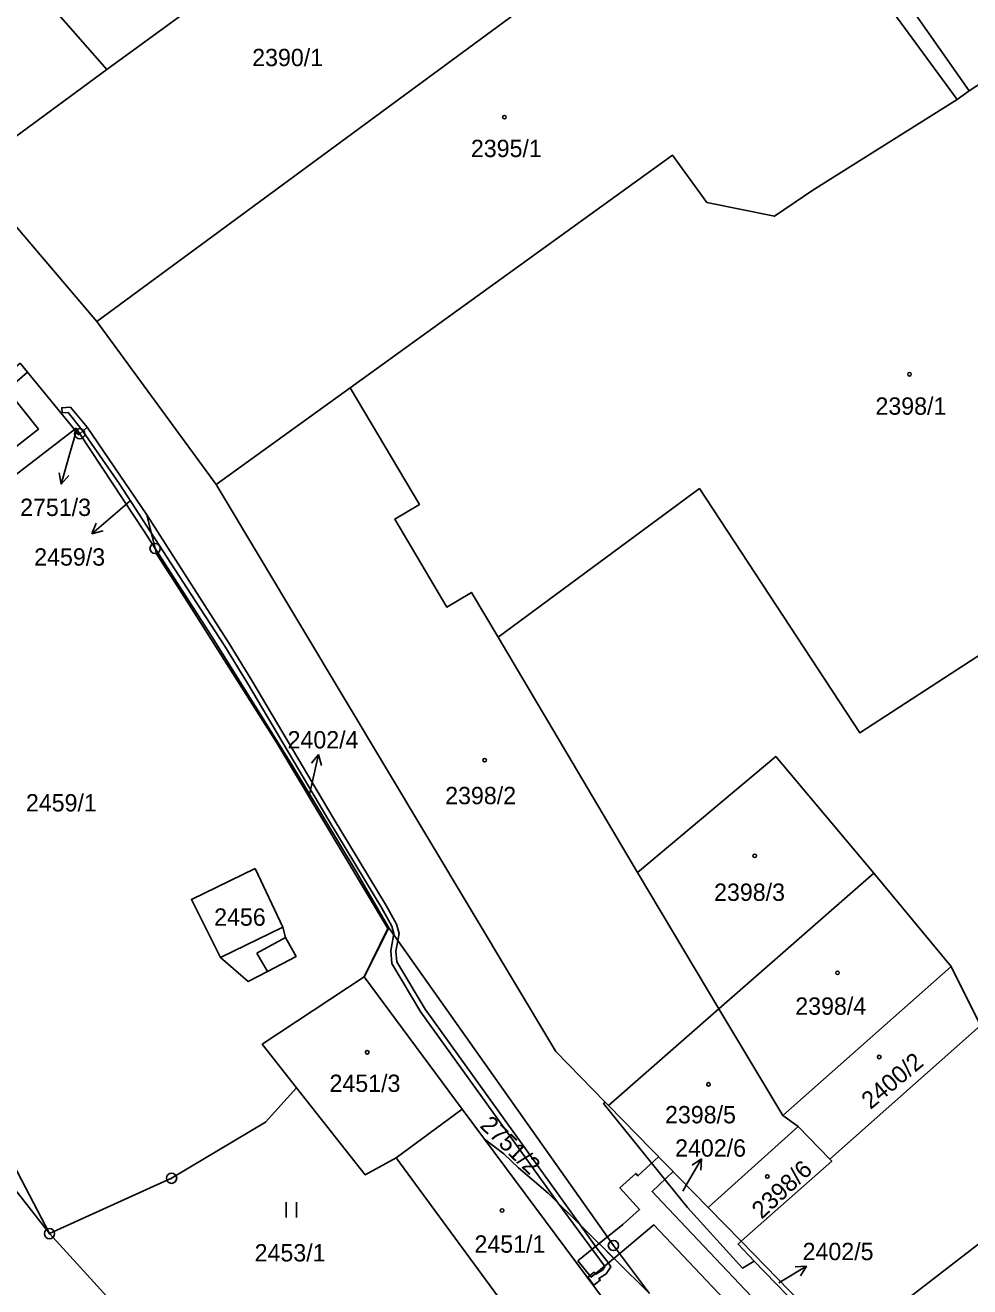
# Model space of a CAD drawing. Extents: x -644096 to -634268, y -1141430 to -1133463.
# Drawn here: x -639032 to -638939.4, y -1138865.3 to -1138741.5 of the extents above; entities that cross this region are included whole.
import ezdxf

# ---------------------------------------------------------------- set-up
doc = ezdxf.new("R2010")
doc.units = 0
for name, color, linetype in [('_CIVIL_CONSTRUCTION', 7, 'Continuous'), ('B_Hranice _3D', 7, 'Continuous'), ('M_Svah_Nasyp', 7, 'Continuous'), ('M_Svah_Zarez', 7, 'Continuous'), ('svrsek_osa_sjezdy', 7, 'Continuous'), ('svrsek_osa_terminal_VRT', 7, 'Continuous'), ('svrsek_osa_VRT', 7, 'Continuous'), ('svrsek_popisy_VRT', 7, 'Continuous'), ('terminal_VRT', 7, 'Continuous')]:
    doc.layers.add(name, color=color, linetype=linetype)

msp = doc.modelspace()

# ---------------------------------------------------------------- linework, layer by layer
at = {"layer": '_CIVIL_CONSTRUCTION'}
for centre, radius in [((-639026.62, -1138781.59), 0.5), ((-639026.62, -1138781.59), 0.0303), ((-639019.23, -1138792.85), 0.5), ((-639019.23, -1138792.85), 0.0303), ((-639017.61, -1138854.62), 0.5), ((-639017.61, -1138854.62), 0.0303), ((-639029.58, -1138860.05), 0.5), ((-639029.58, -1138860.05), 0.0303), ((-638974.3, -1138861.21), 0.5), ((-638974.3, -1138861.21), 0.0303)]:
    msp.add_circle(centre, radius, dxfattribs=at)
at = {"layer": 'B_Hranice _3D'}
for points in [[(-639026.32, -1138781.33), (-639025.9, -1138780.95), (-639027.53, -1138778.99), (-639028.38, -1138779.05), (-639028.34, -1138779.55), (-639027.75, -1138779.51), (-639026.59, -1138780.94)], [(-639026.32, -1138781.33), (-639022.75, -1138786.46), (-639019.6, -1138791.32), (-639019.71, -1138790.86), (-639020.03, -1138789.56), (-639025.9, -1138780.95)], [(-638986.7, -1138847.31), (-638979.71, -1138857.06), (-638977.57, -1138859.18), (-638985.5, -1138848.13), (-638992.74, -1138838.04), (-638995.54, -1138833.38), (-638995.62, -1138832.34), (-638995.31, -1138830.6), (-638995.55, -1138829.71), (-638996.56, -1138827.85), (-639001.78, -1138819.26), (-639009.74, -1138805.79), (-639011.98, -1138802.18), (-639015.92, -1138796), (-639020.03, -1138789.56), (-639019.6, -1138791.32), (-639015.69, -1138797.36), (-639012.4, -1138802.44), (-639010.16, -1138806.05), (-639002.2, -1138819.52), (-638997, -1138828.11), (-638996.01, -1138829.89), (-638995.83, -1138830.62), (-638996.12, -1138832.32), (-638996.02, -1138833.54), (-638993.16, -1138838.32)], [(-638977.57, -1138859.18), (-638979.71, -1138857.06), (-638975.22, -1138863.16), (-638975.14, -1138863.29), (-638975.37, -1138863.64), (-638976.02, -1138864.04), (-638976.19, -1138863.82), (-638976.82, -1138864.31), (-638976.22, -1138865.1), (-638975.58, -1138864.62), (-638975.72, -1138864.44), (-638975.01, -1138864), (-638974.56, -1138863.31), (-638974.8, -1138862.88), (-638975.85, -1138861.57)], [(-638977.79, -1138862.71), (-638976.49, -1138864.31), (-638974.24, -1138862.48), (-638975.71, -1138861.02)]]:
    msp.add_lwpolyline(points, close=True, dxfattribs=at)
msp.add_lwpolyline([(-638960.78, -1138866.18), (-638969.5, -1138857), (-638970.5, -1138855.9), (-638968.44, -1138853.97), (-638969.87, -1138852.5), (-638971.89, -1138854.39), (-638972.1, -1138854.15), (-638973.66, -1138855.57), (-638971.74, -1138857.68), (-638973.38, -1138859.14), (-638975.71, -1138861.02), (-638974.24, -1138862.48), (-638970.34, -1138859.19), (-638962.32, -1138867.64)], dxfattribs=at)
at = {"layer": 'M_Svah_Nasyp'}
for p, q in [((-639012.8, -1138832.98), (-639006.7, -1138829.99)), ((-639009.24, -1138832.55), (-639006.44, -1138830.99)), ((-639008.22, -1138834.34), (-639009.24, -1138832.55))]:
    msp.add_line(p, q, dxfattribs=at)
at = {"layer": 'M_Svah_Zarez'}
for centre in [(-638984.98, -1138750.54), (-638945.27, -1138775.76), (-638986.92, -1138813.61), (-638960.44, -1138822.99), (-638952.33, -1138834.47), (-638998.43, -1138842.26), (-638948.24, -1138842.72), (-638964.98, -1138845.41), (-638959.21, -1138854.44), (-638985.21, -1138857.78)]:
    msp.add_circle(centre, 0.175, dxfattribs=at)
at = {"layer": 'svrsek_osa_sjezdy'}
for p, q in [((-639006.38, -1138858.47), (-639006.38, -1138856.97)), ((-639005.38, -1138858.47), (-639005.38, -1138856.97))]:
    msp.add_line(p, q, dxfattribs=at)
at = {"layer": 'svrsek_osa_terminal_VRT'}
msp.add_arc((-642050.26, -1145189.6), 8802.25, 41.413152, 75.317049, dxfattribs=at)
at = {"layer": 'svrsek_popisy_VRT'}
for p, q in [((-639026.93, -1138781.28), (-639027.61, -1138783.64)), ((-639027.61, -1138783.64), (-639028.44, -1138786.53)), ((-639028.44, -1138786.53), (-639028.64, -1138785.42)), ((-639028.44, -1138786.53), (-639027.68, -1138785.7)), ((-639021.68, -1138788.18), (-639023.15, -1138789.44)), ((-639023.15, -1138789.44), (-639025.42, -1138791.41)), ((-639025.42, -1138791.41), (-639024.99, -1138790.37)), ((-639025.42, -1138791.41), (-639024.33, -1138791.13)), ((-639003.2, -1138813.04), (-639003.91, -1138813.9)), ((-639003.87, -1138815.96), (-639003.2, -1138813.04)), ((-639003.2, -1138813.04), (-639002.93, -1138814.12)), ((-639004.12, -1138817.07), (-639003.87, -1138815.96)), ((-638967.16, -1138855.31), (-638965.66, -1138852.71)), ((-638965.66, -1138852.71), (-638966.59, -1138853.33)), ((-638965.66, -1138852.71), (-638965.73, -1138853.83)), ((-638967.49, -1138855.87), (-638967.16, -1138855.31)), ((-638957.93, -1138864.78), (-638955.36, -1138863.23)), ((-638955.36, -1138863.23), (-638956.47, -1138863.32)), ((-638955.36, -1138863.23), (-638955.96, -1138864.18)), ((-638958.09, -1138864.88), (-638957.93, -1138864.78))]:
    msp.add_line(p, q, dxfattribs=at)
at = {"layer": 'terminal_VRT'}
for p, q in [((-638940.59, -1138748.82), (-638959.72, -1138722.7)), ((-638995.98, -1138725.34), (-639023.95, -1138745.87)), ((-639024.93, -1138770.58), (-638976.52, -1138734.93)), ((-639037.5, -1138755.83), (-639023.95, -1138745.87)), ((-638939.41, -1138747.97), (-638940.59, -1138748.82)), ((-639037.5, -1138755.83), (-639024.93, -1138770.58)), ((-639024.93, -1138770.58), (-639013.24, -1138786.58)), ((-639031.75, -1138775.54), (-639032.47, -1138774.66)), ((-639027.14, -1138781.19), (-639031.75, -1138775.54)), ((-639013.24, -1138786.58), (-639000.1, -1138777.09)), ((-638985.61, -1138801.54), (-638971.95, -1138824.64)), ((-638963.95, -1138838), (-638971.95, -1138824.64)), ((-638963.95, -1138838), (-638948.76, -1138824.68)), ((-638948.76, -1138824.68), (-638941.18, -1138833.85)), ((-638996.32, -1138830.07), (-638998.72, -1138834.86)), ((-639051.5, -1138832.09), (-639029.58, -1138860.05)), ((-638957.69, -1138848.45), (-638941.18, -1138833.85)), ((-638998.72, -1138834.86), (-638989.12, -1138847.83)), ((-638974.77, -1138847.48), (-638963.95, -1138838)), ((-638963.95, -1138838), (-638957.69, -1138848.45)), ((-638975.1, -1138847.14), (-638974.77, -1138847.48)), ((-638989.12, -1138847.83), (-638995.6, -1138852.63)), ((-638986.93, -1138850.79), (-638989.12, -1138847.83)), ((-638974.77, -1138847.48), (-638965, -1138857.49)), ((-638965, -1138857.49), (-638956.19, -1138849.53)), ((-638956.19, -1138849.53), (-638957.69, -1138848.45)), ((-638953.08, -1138852.73), (-638956.19, -1138849.53)), ((-638965, -1138857.49), (-638961.79, -1138860.79))]:
    msp.add_line(p, q, dxfattribs=at)
for points in [[(-638939.41, -1138747.97), (-638947.5, -1138736.41), (-638959.03, -1138719.09), (-638965.98, -1138708.73), (-638967.43, -1138706.71), (-638973.11, -1138698.39), (-638976.93, -1138691.92), (-638976.25, -1138691.47), (-638981.33, -1138684.19), (-638981.74, -1138684.46), (-638987.77, -1138677.13), (-638989.64, -1138674.88)], [(-639023.95, -1138745.87), (-639042.69, -1138724.54), (-639036.57, -1138718.78), (-639037.67, -1138717.61), (-639023.99, -1138704.74), (-639025.69, -1138702.93)], [(-638900.47, -1138800.86), (-638914.5, -1138781.06), (-638937.83, -1138746.91), (-638939.41, -1138747.97)], [(-639000.1, -1138777.09), (-638968.52, -1138754.28), (-638965.13, -1138758.91), (-638958.51, -1138760.26), (-638954.75, -1138757.72), (-638940.59, -1138748.82)], [(-639032.47, -1138774.66), (-639034.48, -1138776.36), (-639037.11, -1138773.07), (-639042.87, -1138777.89), (-639036.6, -1138785.76), (-639030.66, -1138781.14), (-639033.74, -1138777.28), (-639031.75, -1138775.54)], [(-639000.1, -1138777.09), (-638993.32, -1138788.53), (-638995.74, -1138789.96), (-638990.63, -1138798.59), (-638988.21, -1138797.15), (-638985.61, -1138801.54)], [(-639027.14, -1138781.19), (-639037.43, -1138789.09), (-639058.85, -1138801.96)], [(-639027.14, -1138781.19), (-639026.98, -1138781.05), (-639026.62, -1138781.59)], [(-639026.62, -1138781.59), (-639026.73, -1138781.69), (-639027.14, -1138781.19)], [(-639026.62, -1138781.59), (-639025.9, -1138780.95), (-639020.03, -1138789.56), (-639019.23, -1138792.85)], [(-639019.23, -1138792.85), (-639020.28, -1138791.21), (-639026.62, -1138781.59)], [(-639013.24, -1138786.58), (-638979.93, -1138842.19), (-638975.1, -1138847.14)], [(-638985.61, -1138801.54), (-638965.86, -1138786.98), (-638950.15, -1138810.92), (-638931.01, -1138798.51), (-638930.18, -1138799.8), (-638916.33, -1138790.14), (-638906.23, -1138804.87)], [(-638998.72, -1138834.86), (-638996.41, -1138830.13), (-639007.37, -1138811.8), (-639015.39, -1138799.14), (-639017.06, -1138796.5), (-639019.1, -1138793.37), (-639019.23, -1138792.85)], [(-639019.23, -1138792.85), (-639013.74, -1138801.37), (-639005.75, -1138814.18), (-638999.5, -1138824.52), (-638996.32, -1138830.07)], [(-639029.58, -1138860.05), (-639035.51, -1138848.68), (-639040, -1138841.11), (-639049.77, -1138821.46), (-639054.03, -1138811.86), (-639058.85, -1138801.96)], [(-638971.95, -1138824.64), (-638958.38, -1138813.24), (-638948.76, -1138824.68)], [(-638951.65, -1138871.23), (-638898.34, -1138830.04), (-638891.88, -1138825.04), (-638886.78, -1138819.99)], [(-639009.43, -1138824.23), (-639015.66, -1138827.29), (-639012.8, -1138832.98), (-639010.09, -1138835.33), (-639008.22, -1138834.34), (-639005.4, -1138832.86), (-639006.44, -1138830.99), (-639006.7, -1138829.99), (-639009.43, -1138824.23)], [(-638996.32, -1138830.07), (-638974.3, -1138861.21), (-638970.76, -1138865.92)], [(-638941.18, -1138833.85), (-638938.3, -1138839.62), (-638953.08, -1138852.73)], [(-639005.36, -1138845.74), (-639008.73, -1138841.47), (-638998.72, -1138834.86)], [(-639005.36, -1138845.74), (-639008.41, -1138849.1), (-639017.61, -1138854.62), (-639029.58, -1138860.05)], [(-638995.6, -1138852.63), (-638998.64, -1138854.27), (-639005.36, -1138845.74)], [(-638960.5, -1138862.76), (-638961.63, -1138863.42), (-638967.05, -1138857.5), (-638975.27, -1138847.29), (-638975.1, -1138847.14)], [(-638986.93, -1138850.79), (-638985.05, -1138852.21), (-638983.61, -1138853.6), (-638980.7, -1138856.07), (-638970.76, -1138865.92)], [(-638965.78, -1138879.27), (-638976.03, -1138865.46), (-638986.93, -1138850.79)], [(-638995.6, -1138852.63), (-638982.59, -1138870.33), (-638972.33, -1138884.13)], [(-638961.79, -1138860.79), (-638952.89, -1138852.93), (-638953.08, -1138852.73)], [(-639029.58, -1138860.05), (-639016.56, -1138874.33), (-639005.93, -1138868.77)], [(-638961.79, -1138860.79), (-638962.08, -1138861.09), (-638960.5, -1138862.76)], [(-638961.79, -1138860.79), (-638954.65, -1138868.1), (-638951.65, -1138871.23)], [(-638953.92, -1138869.31), (-638954.99, -1138868.15), (-638955.18, -1138868.24), (-638960.5, -1138862.76)]]:
    msp.add_lwpolyline(points, dxfattribs=at)

# ---------------------------------------------------------------- texts
at = {"layer": 'svrsek_osa_VRT'}
for s, p in [('2390/1', (-639009.71, -1138745.54)), ('2395/1', (-638988.27, -1138754.46)), ('2398/1', (-638948.61, -1138779.73)), ('2751/3', (-639032.46, -1138789.66)), ('2459/3', (-639031.08, -1138794.53)), ('2402/4', (-639006.24, -1138812.46)), ('2398/2', (-638990.79, -1138817.93)), ('2459/1', (-639031.89, -1138818.64)), ('2398/3', (-638964.43, -1138827.41)), ('2456', (-639013.44, -1138829.85)), ('2398/4', (-638956.47, -1138838.58)), ('2451/3', (-639002.13, -1138846.15)), ('2398/5', (-638969.24, -1138849.23)), ('2402/6', (-638968.25, -1138852.5)), ('2451/1', (-638987.92, -1138861.92)), ('2453/1', (-639009.47, -1138862.78)), ('2402/5', (-638955.75, -1138862.65))]:
    msp.add_text(s, height=1.7, dxfattribs=at).set_placement(p)
for s, rotation, p in [('2400/2', 40, (-638949.09, -1138847.93)), ('2751/2', 316, (-638987.47, -1138849.55)), ('2398/6', 43, (-638959.76, -1138858.69))]:
    msp.add_text(s, height=1.7, rotation=rotation, dxfattribs=at).set_placement(p)

doc.saveas('drawing.dxf')
